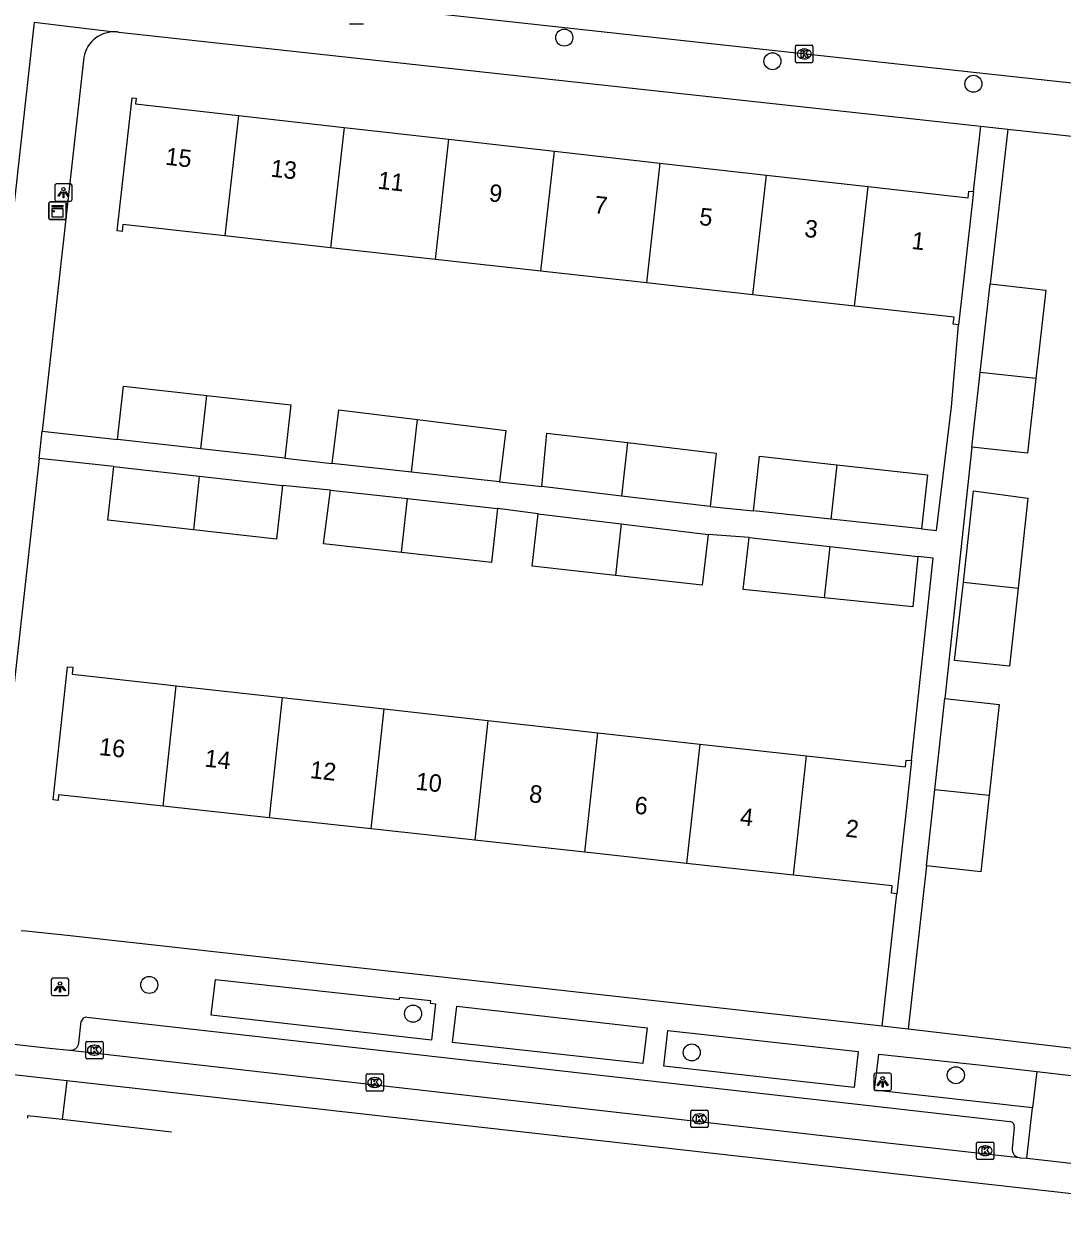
# Model space of a CAD drawing. Extents: x 162026 to 163499, y 387297 to 388169.
# Drawn here: x 162864.3 to 162923.9, y 387328.8 to 387397.1 of the extents above; entities that cross this region are included whole.
import ezdxf

# ---------------------------------------------------------------- set-up
doc = ezdxf.new("R2010")
doc.units = 0
for name, color, linetype in [('IMGEO_Boom', 7, 'Continuous'), ('IMGEO_Groenvoorziening', 7, 'Continuous'), ('IMGEO_Kast', 7, 'Continuous'), ('IMGEO_Kolk', 7, 'Continuous'), ('IMGEO_Lichtpunt', 7, 'Continuous'), ('IMGEO_Pand', 7, 'Continuous'), ('IMGEO_Pand_nummerreeks', 7, 'Continuous'), ('IMGEO_Rijbaan_lokaal_gesloten', 7, 'Continuous'), ('IMGEO_Rijbaan_lokaal_open', 7, 'Continuous'), ('IMGEO_Voetpad_open', 7, 'Continuous')]:
    doc.layers.add(name, color=color, linetype=linetype)

msp = doc.modelspace()

# ---------------------------------------------------------------- linework, layer by layer
at = {"layer": 'IMGEO_Boom'}
for centre in [(162895.341, 387396.326), (162907.286, 387394.973), (162918.819, 387393.677), (162871.52, 387341.931), (162886.659, 387340.282), (162902.654, 387338.054), (162917.811, 387336.747)]:
    msp.add_circle(centre, 0.489, dxfattribs=at)
at = {"layer": 'IMGEO_Groenvoorziening'}
msp.add_lwpolyline([(162922.46, 387336.959), (162922.208, 387334.876)], dxfattribs=at)
at = {"layer": 'IMGEO_Kast'}
for p, q in [((162865.756, 387385.966), (162865.756, 387386.807)), ((162865.756, 387386.807), (162865.756, 387385.966)), ((162865.831, 387386.891), (162866.672, 387386.891)), ((162866.672, 387386.891), (162865.831, 387386.891)), ((162866.756, 387386.816), (162866.756, 387385.975)), ((162866.756, 387385.975), (162866.756, 387386.816)), ((162866.681, 387385.891), (162865.84, 387385.891)), ((162865.84, 387385.891), (162866.681, 387385.891))]:
    msp.add_line(p, q, dxfattribs=at)
for points in [[(162865.951, 387386.681), (162866.551, 387386.681), (162866.551, 387386.596), (162865.951, 387386.596), (162865.951, 387386.681)], [(162865.951, 387386.506), (162866.551, 387386.506), (162866.551, 387386.017), (162865.951, 387386.017), (162865.951, 387386.506)]]:
    msp.add_lwpolyline(points, dxfattribs=at)
msp.add_circle((162866.035, 387386.355), 0.0377, dxfattribs=at)
for centre, start, end in [((162865.834, 387386.813), 92.4484, 184.28452), ((162865.834, 387386.813), 92.4484, 184.28452), ((162866.678, 387386.813), 2.4484, 94.28452), ((162866.678, 387386.813), 2.4484, 94.28452), ((162865.834, 387385.969), 182.4484, 274.28452), ((162865.834, 387385.969), 182.4484, 274.28452), ((162866.678, 387385.969), 272.4484, 4.28452), ((162866.678, 387385.969), 272.4484, 4.28452)]:
    msp.add_arc(centre, 0.0779, start, end, dxfattribs=at)
at = {"layer": 'IMGEO_Kolk'}
for p, q in [((162908.611, 387394.963), (162908.611, 387395.815)), ((162908.686, 387395.889), (162909.538, 387395.889)), ((162909.099, 387395.669), (162909.124, 387395.669)), ((162909.612, 387395.815), (162909.612, 387394.963)), ((162909.538, 387394.889), (162908.686, 387394.889)), ((162909.122, 387395.109), (162909.097, 387395.109)), ((162867.946, 387338.687), (162868.798, 387338.687)), ((162867.871, 387337.761), (162867.871, 387338.613)), ((162868.359, 387338.467), (162868.384, 387338.467)), ((162868.872, 387338.613), (162868.872, 387337.761)), ((162868.798, 387337.687), (162867.946, 387337.687)), ((162868.382, 387337.907), (162868.357, 387337.907)), ((162883.96, 387335.902), (162883.96, 387336.754)), ((162884.035, 387336.828), (162884.887, 387336.828)), ((162884.961, 387336.754), (162884.961, 387335.902)), ((162884.471, 387336.048), (162884.446, 387336.048)), ((162884.448, 387336.608), (162884.473, 387336.608)), ((162884.887, 387335.828), (162884.035, 387335.828)), ((162902.6, 387333.817), (162902.6, 387334.669)), ((162902.675, 387334.743), (162903.527, 387334.743)), ((162903.601, 387334.669), (162903.601, 387333.817)), ((162903.111, 387333.963), (162903.086, 387333.963)), ((162903.088, 387334.523), (162903.113, 387334.523)), ((162903.527, 387333.743), (162902.675, 387333.743)), ((162918.993, 387331.986), (162918.993, 387332.838)), ((162919.068, 387332.912), (162919.92, 387332.912)), ((162919.481, 387332.692), (162919.506, 387332.692)), ((162919.994, 387332.838), (162919.994, 387331.986)), ((162919.92, 387331.912), (162919.068, 387331.912)), ((162919.504, 387332.132), (162919.479, 387332.132))]:
    msp.add_line(p, q, dxfattribs=at)
for points in [[(162908.611, 387394.963), (162908.611, 387395.815)], [(162908.686, 387395.889), (162909.538, 387395.889)], [(162908.932, 387395.589), (162909.055, 387395.589), (162909.055, 387395.438), (162909.185, 387395.589), (162909.349, 387395.589), (162909.203, 387395.438), (162909.356, 387395.189), (162909.204, 387395.189), (162909.119, 387395.353), (162909.055, 387395.286), (162909.055, 387395.189), (162908.932, 387395.189), (162908.932, 387395.589)], [(162909.612, 387395.815), (162909.612, 387394.963)], [(162909.538, 387394.889), (162908.686, 387394.889)], [(162867.946, 387338.687), (162868.798, 387338.687)], [(162867.871, 387337.761), (162867.871, 387338.613)], [(162868.192, 387338.387), (162868.315, 387338.387), (162868.315, 387338.236), (162868.445, 387338.387), (162868.609, 387338.387), (162868.463, 387338.236), (162868.616, 387337.987), (162868.464, 387337.987), (162868.379, 387338.151), (162868.315, 387338.084), (162868.315, 387337.987), (162868.192, 387337.987), (162868.192, 387338.387)], [(162868.872, 387338.613), (162868.872, 387337.761)], [(162868.798, 387337.687), (162867.946, 387337.687)], [(162883.96, 387335.902), (162883.96, 387336.754)], [(162884.035, 387336.828), (162884.887, 387336.828)], [(162884.961, 387336.754), (162884.961, 387335.902)], [(162884.281, 387336.528), (162884.404, 387336.528), (162884.404, 387336.377), (162884.534, 387336.528), (162884.698, 387336.528), (162884.552, 387336.377), (162884.705, 387336.128), (162884.553, 387336.128), (162884.468, 387336.292), (162884.404, 387336.225), (162884.404, 387336.128), (162884.281, 387336.128), (162884.281, 387336.528)], [(162884.887, 387335.828), (162884.035, 387335.828)], [(162902.6, 387333.817), (162902.6, 387334.669)], [(162902.675, 387334.743), (162903.527, 387334.743)], [(162903.601, 387334.669), (162903.601, 387333.817)], [(162902.921, 387334.443), (162903.044, 387334.443), (162903.044, 387334.292), (162903.174, 387334.443), (162903.338, 387334.443), (162903.192, 387334.292), (162903.345, 387334.043), (162903.193, 387334.043), (162903.108, 387334.207), (162903.044, 387334.14), (162903.044, 387334.043), (162902.921, 387334.043), (162902.921, 387334.443)], [(162903.527, 387333.743), (162902.675, 387333.743)], [(162918.993, 387331.986), (162918.993, 387332.838)], [(162919.068, 387332.912), (162919.92, 387332.912)], [(162919.314, 387332.612), (162919.437, 387332.612), (162919.437, 387332.461), (162919.567, 387332.612), (162919.731, 387332.612), (162919.585, 387332.461), (162919.738, 387332.212), (162919.586, 387332.212), (162919.501, 387332.376), (162919.437, 387332.309), (162919.437, 387332.212), (162919.314, 387332.212), (162919.314, 387332.612)], [(162919.994, 387332.838), (162919.994, 387331.986)], [(162919.92, 387331.912), (162919.068, 387331.912)]]:
    msp.add_lwpolyline(points, dxfattribs=at)
for centre, start, end in [((162908.688, 387395.813), 91.55205, 178.44795), ((162908.688, 387395.813), 91.55205, 178.44795), ((162909.536, 387395.813), 1.55205, 88.44795), ((162909.536, 387395.813), 1.55205, 88.44795), ((162908.688, 387394.965), 181.55205, 268.44795), ((162908.688, 387394.965), 181.55205, 268.44795), ((162909.536, 387394.965), 271.55205, 358.44795), ((162909.536, 387394.965), 271.55205, 358.44795), ((162867.948, 387338.611), 91.55205, 178.44795), ((162867.948, 387338.611), 91.55205, 178.44795), ((162868.796, 387338.611), 1.55205, 88.44795), ((162868.796, 387338.611), 1.55205, 88.44795), ((162867.948, 387337.763), 181.55205, 268.44795), ((162867.948, 387337.763), 181.55205, 268.44795), ((162868.796, 387337.763), 271.55205, 358.44795), ((162868.796, 387337.763), 271.55205, 358.44795), ((162884.037, 387336.752), 91.55205, 178.44795), ((162884.037, 387336.752), 91.55205, 178.44795), ((162884.885, 387336.752), 1.55205, 88.44795), ((162884.885, 387336.752), 1.55205, 88.44795), ((162884.037, 387335.904), 181.55205, 268.44795), ((162884.037, 387335.904), 181.55205, 268.44795), ((162884.885, 387335.904), 271.55205, 358.44795), ((162884.885, 387335.904), 271.55205, 358.44795), ((162902.677, 387334.667), 91.55205, 178.44795), ((162902.677, 387334.667), 91.55205, 178.44795), ((162903.525, 387334.667), 1.55205, 88.44795), ((162903.525, 387334.667), 1.55205, 88.44795), ((162902.677, 387333.819), 181.55205, 268.44795), ((162902.677, 387333.819), 181.55205, 268.44795), ((162903.525, 387333.819), 271.55205, 358.44795), ((162903.525, 387333.819), 271.55205, 358.44795), ((162919.07, 387332.836), 91.55205, 178.44795), ((162919.07, 387332.836), 91.55205, 178.44795), ((162919.918, 387332.836), 1.55205, 88.44795), ((162919.918, 387332.836), 1.55205, 88.44795), ((162919.07, 387331.988), 181.55205, 268.44795), ((162919.07, 387331.988), 181.55205, 268.44795), ((162919.918, 387331.988), 271.55205, 358.44795), ((162919.918, 387331.988), 271.55205, 358.44795)]:
    msp.add_arc(centre, 0.0765, start, end, dxfattribs=at)
for centre, major_axis, ratio, start_param, end_param in [((162909.098, 387395.389), (-0.387, 0.002), 0.722429, 4.712389, 7.853982), ((162909.123, 387395.389), (-0.39, 0.002), 0.717154, 1.570796, 4.712389), ((162868.358, 387338.187), (-0.387, 0.002), 0.722429, 4.712389, 7.853982), ((162868.383, 387338.187), (-0.39, 0.002), 0.717154, 1.570796, 4.712389), ((162884.447, 387336.328), (-0.387, 0.002), 0.722429, 4.712389, 7.853982), ((162884.472, 387336.328), (-0.39, 0.002), 0.717154, 1.570796, 4.712389), ((162903.087, 387334.243), (-0.387, 0.002), 0.722429, 4.712389, 7.853982), ((162903.112, 387334.243), (-0.39, 0.002), 0.717154, 1.570796, 4.712389), ((162919.48, 387332.412), (-0.387, 0.002), 0.722429, 4.712389, 7.853982), ((162919.505, 387332.412), (-0.39, 0.002), 0.717154, 1.570796, 4.712389)]:
    msp.add_ellipse(centre, major_axis=major_axis, ratio=ratio, start_param=start_param, end_param=end_param, dxfattribs=at)
at = {"layer": 'IMGEO_Lichtpunt'}
for p, q in [((162883.006, 387397.122), (162883.814, 387397.122)), ((162883.006, 387397.122), (162883.814, 387397.122)), ((162866.998, 387387.928), (162866.19, 387387.928)), ((162866.998, 387387.928), (162866.19, 387387.928)), ((162866.096, 387387.833), (162866.096, 387387.026)), ((162866.096, 387387.833), (162866.096, 387387.026)), ((162867.092, 387387.026), (162867.092, 387387.833)), ((162867.092, 387387.026), (162867.092, 387387.833)), ((162866.19, 387386.932), (162866.998, 387386.932)), ((162866.19, 387386.932), (162866.998, 387386.932)), ((162865.9, 387342.22), (162865.9, 387341.413)), ((162865.9, 387342.22), (162865.9, 387341.413)), ((162866.802, 387342.315), (162865.994, 387342.315)), ((162866.802, 387342.315), (162865.994, 387342.315)), ((162866.896, 387341.413), (162866.896, 387342.22)), ((162866.896, 387341.413), (162866.896, 387342.22)), ((162865.994, 387341.319), (162866.802, 387341.319)), ((162865.994, 387341.319), (162866.802, 387341.319)), ((162913.113, 387336.772), (162913.113, 387335.965)), ((162913.113, 387336.772), (162913.113, 387335.965)), ((162914.015, 387336.867), (162913.207, 387336.867)), ((162914.015, 387336.867), (162913.207, 387336.867)), ((162914.109, 387335.965), (162914.109, 387336.772)), ((162914.109, 387335.965), (162914.109, 387336.772)), ((162913.207, 387335.871), (162914.015, 387335.871)), ((162913.207, 387335.871), (162914.015, 387335.871))]:
    msp.add_line(p, q, dxfattribs=at)
for points in [[(162866.47, 387387.497), (162866.509, 387387.469), (162866.321, 387387.207), (162866.283, 387387.234), (162866.47, 387387.497)], [(162866.572, 387387.449), (162866.619, 387387.449), (162866.619, 387387.127), (162866.572, 387387.127), (162866.572, 387387.449)], [(162866.682, 387387.469), (162866.72, 387387.496), (162866.907, 387387.234), (162866.868, 387387.206), (162866.682, 387387.469)], [(162866.274, 387341.884), (162866.313, 387341.856), (162866.125, 387341.594), (162866.087, 387341.621), (162866.274, 387341.884)], [(162866.376, 387341.836), (162866.423, 387341.836), (162866.423, 387341.514), (162866.376, 387341.514), (162866.376, 387341.836)], [(162866.486, 387341.856), (162866.524, 387341.883), (162866.711, 387341.621), (162866.672, 387341.593), (162866.486, 387341.856)], [(162913.487, 387336.436), (162913.526, 387336.408), (162913.338, 387336.146), (162913.3, 387336.173), (162913.487, 387336.436)], [(162913.589, 387336.388), (162913.636, 387336.388), (162913.636, 387336.066), (162913.589, 387336.066), (162913.589, 387336.388)], [(162913.699, 387336.408), (162913.737, 387336.435), (162913.924, 387336.173), (162913.885, 387336.145), (162913.699, 387336.408)]]:
    msp.add_lwpolyline(points, dxfattribs=at)
for centre in [(162866.595, 387387.631), (162866.399, 387342.018), (162913.612, 387336.57)]:
    msp.add_circle(centre, 0.0994, dxfattribs=at)
for centre, start, end in [((162866.19, 387387.833), 90, 180), ((162866.19, 387387.833), 90, 180), ((162866.998, 387387.833), 0, 90), ((162866.998, 387387.833), 0, 90), ((162866.19, 387387.026), 180, 270), ((162866.19, 387387.026), 180, 270), ((162866.998, 387387.026), 270, 0), ((162866.998, 387387.026), 270, 360), ((162865.994, 387342.22), 90, 180), ((162865.994, 387342.22), 90, 180), ((162866.802, 387342.22), 0, 90), ((162866.802, 387342.22), 0, 90), ((162865.994, 387341.413), 180, 270), ((162865.994, 387341.413), 180, 270), ((162866.802, 387341.413), 270, 0), ((162866.802, 387341.413), 270, 360), ((162913.207, 387336.772), 90, 180), ((162913.207, 387336.772), 90, 180), ((162914.015, 387336.772), 0, 90), ((162914.015, 387336.772), 0, 90), ((162913.207, 387335.965), 180, 270), ((162913.207, 387335.965), 180, 270), ((162914.015, 387335.965), 270, 0), ((162914.015, 387335.965), 270, 360)]:
    msp.add_arc(centre, 0.0946, start, end, dxfattribs=at)
at = {"layer": 'IMGEO_Pand'}
for points in [[(162875.863, 387384.94), (162874.983, 387385.038), (162870.013, 387385.593), (162869.968, 387385.195), (162869.669, 387385.228), (162870.532, 387392.879), (162870.766, 387392.853), (162870.729, 387392.523), (162876.644, 387391.856)], [(162876.644, 387391.856), (162875.863, 387384.94)], [(162876.644, 387391.856), (162882.701, 387391.172)], [(162882.701, 387391.172), (162881.921, 387384.263)], [(162882.701, 387391.172), (162888.722, 387390.493)], [(162887.943, 387383.591), (162888.722, 387390.493)], [(162888.722, 387390.493), (162894.772, 387389.81)], [(162893.994, 387382.915), (162894.772, 387389.81)], [(162894.772, 387389.81), (162900.831, 387389.127)], [(162900.831, 387389.127), (162900.053, 387382.239)], [(162900.831, 387389.127), (162906.94, 387388.437)], [(162906.163, 387381.556), (162906.94, 387388.437)], [(162906.94, 387388.437), (162912.776, 387387.779)], [(162912, 387380.905), (162912.259, 387383.202), (162912.776, 387387.779)], [(162912.776, 387387.779), (162918.511, 387387.132), (162918.554, 387387.517), (162918.827, 387387.486)], [(162918.827, 387387.486), (162918.267, 387382.518), (162917.964, 387379.835)], [(162881.921, 387384.263), (162875.863, 387384.94)], [(162887.943, 387383.591), (162881.921, 387384.263)], [(162893.994, 387382.915), (162887.943, 387383.591)], [(162900.053, 387382.239), (162893.994, 387382.915)], [(162906.163, 387381.556), (162900.053, 387382.239)], [(162919.214, 387377.102), (162919.788, 387382.196)], [(162919.788, 387382.196), (162922.977, 387381.835), (162922.405, 387376.759)], [(162912, 387380.905), (162906.163, 387381.556)], [(162917.964, 387379.835), (162917.666, 387379.869), (162917.711, 387380.267), (162912, 387380.905)], [(162918.732, 387372.817), (162919.214, 387377.102)], [(162922.405, 387376.759), (162919.214, 387377.102)], [(162869.694, 387373.255), (162870.035, 387376.319), (162874.829, 387375.784)], [(162922.405, 387376.759), (162921.921, 387372.458), (162918.732, 387372.817)], [(162874.483, 387372.722), (162874.829, 387375.784)], [(162874.829, 387375.784), (162879.641, 387375.248), (162879.3, 387372.185)], [(162882.022, 387371.867), (162882.404, 387374.952), (162886.916, 387374.394)], [(162886.578, 387371.369), (162886.916, 387374.394)], [(162886.916, 387374.394), (162891.988, 387373.766), (162891.623, 387370.818)], [(162894.059, 387370.543), (162894.331, 387373.616), (162898.96, 387373.072)], [(162874.483, 387372.722), (162869.694, 387373.255)], [(162898.96, 387373.072), (162898.618, 387370.006)], [(162898.96, 387373.072), (162904.063, 387372.471), (162903.703, 387369.408)], [(162879.3, 387372.185), (162874.483, 387372.722)], [(162906.205, 387369.16), (162906.542, 387372.292), (162910.986, 387371.803)], [(162874.054, 387368.068), (162869.14, 387368.615), (162869.483, 387371.692)], [(162869.483, 387371.692), (162874.39, 387371.145)], [(162886.578, 387371.369), (162882.022, 387371.867)], [(162910.986, 387371.803), (162910.638, 387368.683)], [(162910.986, 387371.803), (162916.181, 387371.231), (162915.847, 387368.124)], [(162874.39, 387371.145), (162874.054, 387368.068)], [(162874.39, 387371.145), (162879.17, 387370.613)], [(162891.623, 387370.818), (162886.578, 387371.369)], [(162879.17, 387370.613), (162878.828, 387367.536), (162874.054, 387368.068)], [(162886.003, 387366.763), (162881.527, 387367.254), (162881.927, 387370.34)], [(162881.927, 387370.34), (162886.348, 387369.856)], [(162898.618, 387370.006), (162894.059, 387370.543)], [(162918.242, 387365.054), (162918.827, 387370.298), (162921.946, 387369.891), (162921.383, 387364.716)], [(162886.003, 387366.763), (162886.348, 387369.856)], [(162886.348, 387369.856), (162891.5, 387369.291)], [(162903.703, 387369.408), (162898.618, 387370.006)], [(162891.5, 387369.291), (162891.161, 387366.197), (162886.003, 387366.763)], [(162898.275, 387365.438), (162893.503, 387365.972), (162893.844, 387368.991)], [(162893.844, 387368.991), (162898.605, 387368.404)], [(162910.638, 387368.683), (162906.205, 387369.16)], [(162898.605, 387368.404), (162898.275, 387365.438)], [(162898.605, 387368.404), (162903.604, 387367.788)], [(162915.847, 387368.124), (162910.638, 387368.683)], [(162903.604, 387367.788), (162903.246, 387364.882), (162898.275, 387365.438)], [(162910.25, 387364.163), (162905.608, 387364.637), (162905.944, 387367.625)], [(162905.944, 387367.625), (162910.578, 387367.104)], [(162910.578, 387367.104), (162910.25, 387364.163)], [(162910.578, 387367.104), (162915.629, 387366.536)], [(162915.629, 387366.536), (162915.334, 387363.644), (162910.25, 387364.163)], [(162921.383, 387364.716), (162920.895, 387360.227), (162917.742, 387360.566), (162918.242, 387365.054)], [(162918.242, 387365.054), (162921.383, 387364.716)], [(162872.318, 387352.197), (162866.321, 387352.853), (162866.285, 387352.52), (162865.999, 387352.551), (162866.837, 387360.206), (162867.136, 387360.174), (162867.093, 387359.777), (162872.063, 387359.223), (162873.074, 387359.11)], [(162872.318, 387352.197), (162873.074, 387359.11)], [(162873.074, 387359.11), (162879.154, 387358.433)], [(162879.154, 387358.433), (162878.399, 387351.531)], [(162879.154, 387358.433), (162885.004, 387357.782)], [(162916.601, 387353.159), (162917.172, 387358.381)], [(162917.172, 387358.381), (162920.297, 387358.039), (162919.726, 387352.824)], [(162884.25, 387350.891), (162885.004, 387357.782)], [(162885.004, 387357.782), (162890.96, 387357.118)], [(162890.96, 387357.118), (162890.208, 387350.239)], [(162890.96, 387357.118), (162897.271, 387356.415)], [(162896.52, 387349.549), (162897.271, 387356.415)], [(162897.271, 387356.415), (162903.111, 387355.765)], [(162903.111, 387355.765), (162902.362, 387348.91)], [(162903.111, 387355.765), (162909.238, 387355.082)], [(162908.49, 387348.239), (162909.238, 387355.082)], [(162909.238, 387355.082), (162914.923, 387354.449), (162914.966, 387354.846), (162915.264, 387354.813)], [(162915.264, 387354.813), (162914.97, 387352.129), (162914.426, 387347.158)], [(162916.12, 387348.767), (162916.601, 387353.159)], [(162916.601, 387353.159), (162919.726, 387352.824)], [(162919.726, 387352.824), (162919.245, 387348.425), (162916.12, 387348.767)], [(162878.399, 387351.531), (162872.318, 387352.197)], [(162884.25, 387350.891), (162878.399, 387351.531)], [(162890.208, 387350.239), (162884.25, 387350.891)], [(162896.52, 387349.549), (162890.208, 387350.239)], [(162902.362, 387348.91), (162896.52, 387349.549)], [(162908.49, 387348.239), (162902.362, 387348.91)], [(162914.426, 387347.158), (162914.12, 387347.192), (162914.166, 387347.618), (162908.49, 387348.239)]]:
    msp.add_lwpolyline(points, dxfattribs=at)
at = {"layer": 'IMGEO_Rijbaan_lokaal_gesloten'}
for points in [[(162860.483, 387338.891), (162865.797, 387338.309), (162866.969, 387338.18)], [(162866.969, 387338.18), (162912.856, 387332.986), (162921.447, 387332.016)], [(162934.338, 387328.824), (162866.783, 387336.425)], [(162872.806, 387333.483), (162866.521, 387334.196)], [(162921.447, 387332.016), (162921.499, 387332.011), (162921.877, 387331.982)], [(162921.877, 387331.982), (162934.525, 387330.558)]]:
    msp.add_lwpolyline(points, dxfattribs=at)
at = {"layer": 'IMGEO_Rijbaan_lokaal_open'}
for points in [[(162952.889, 387390.507), (162949.9, 387390.854), (162944.024, 387391.513), (162925.176, 387393.629), (162920.756, 387394.113), (162864.87, 387400.236)], [(162866.783, 387336.425), (162850.632, 387338.244), (162850.813, 387339.957)], [(162866.783, 387336.425), (162866.521, 387334.196)], [(162866.521, 387334.196), (162864.54, 387334.421), (162864.526, 387334.28)]]:
    msp.add_lwpolyline(points, dxfattribs=at)
at = {"layer": 'IMGEO_Voetpad_open'}
for points in [[(162864.906, 387397.224), (162862.589, 387376.256)], [(162864.906, 387397.224), (162869.528, 387396.658)], [(162869.765, 387396.64), (162919.242, 387391.239)], [(162867.741, 387395.026), (162865.374, 387373.735)], [(162918.827, 387387.486), (162919.242, 387391.239)], [(162919.242, 387391.239), (162920.788, 387391.07)], [(162920.788, 387391.07), (162919.788, 387382.196)], [(162920.788, 387391.07), (162941.778, 387388.778)], [(162915.847, 387368.124), (162916.708, 387368.021), (162917.558, 387375.132), (162917.964, 387379.835)], [(162865.2, 387372.168), (162865.374, 387373.735)], [(162865.374, 387373.735), (162869.694, 387373.255)], [(162865.2, 387372.168), (162863.053, 387352.858), (162862.591, 387347.203)], [(162869.483, 387371.692), (162865.2, 387372.168)], [(162879.3, 387372.185), (162882.022, 387371.867)], [(162918.732, 387372.817), (162917.172, 387358.381)], [(162891.623, 387370.818), (162894.059, 387370.543)], [(162881.927, 387370.34), (162879.17, 387370.613)], [(162893.844, 387368.991), (162891.5, 387369.291)], [(162903.703, 387369.408), (162906.205, 387369.16)], [(162905.944, 387367.625), (162903.604, 387367.788)], [(162915.264, 387354.813), (162916.519, 387366.44), (162915.629, 387366.536)], [(162916.12, 387348.767), (162915.074, 387339.39)], [(162913.578, 387339.557), (162914.426, 387347.158)], [(162913.578, 387339.557), (162866.811, 387344.776), (162864.43, 387345.01), (162864.168, 387345.037)], [(162887.718, 387338.769), (162875.08, 387340.189), (162875.313, 387342.253), (162883.932, 387341.307), (162885.868, 387341.094), (162885.892, 387341.236), (162887.655, 387341.047), (162887.64, 387340.892), (162887.948, 387340.846), (162887.718, 387338.769)], [(162867.937, 387340.077), (162913.017, 387334.993), (162920.907, 387334.085)], [(162899.84, 387337.412), (162888.925, 387338.635), (162889.163, 387340.713), (162900.089, 387339.463), (162899.84, 387337.412)], [(162867.487, 387338.609), (162867.621, 387339.834)], [(162915.074, 387339.39), (162913.578, 387339.557)], [(162935.792, 387336.954), (162915.074, 387339.39)], [(162911.977, 387336.044), (162901.049, 387337.267), (162901.285, 387339.323), (162912.21, 387338.104), (162911.977, 387336.044)], [(162922.208, 387334.876), (162913.146, 387335.884), (162913.382, 387337.948), (162919.294, 387337.327), (162922.46, 387336.959)], [(162922.46, 387336.959), (162937.616, 387335.195), (162937.095, 387330.358)], [(162921.877, 387331.982), (162922.208, 387334.876)], [(162921.166, 387333.759), (162921.043, 387332.541)]]:
    msp.add_lwpolyline(points, dxfattribs=at)
for centre, radius, start, end in [((162869.513, 387394.88), 1.778, 89.50449, 175.30407), ((162869.514, 387394.902), 1.756, 81.77584, 89.53768), ((162867.914, 387339.78), 0.298, 85.5986, 169.52106), ((162867.005, 387338.663), 0.485, 265.71041, 353.5517), ((162920.903, 387333.816), 0.269, 347.88922, 89.04356), ((162921.53, 387332.498), 0.489, 174.94279, 260.21548)]:
    msp.add_arc(centre, radius, start, end, dxfattribs=at)

# ---------------------------------------------------------------- texts
at = {"layer": 'IMGEO_Pand_nummerreeks'}
for s, rotation, p in [('15', 353.56283, (162872.415, 387389.032)), ('13', 353.56283, (162878.451, 387388.351)), ('11', 353.56283, (162884.6, 387387.657)), ('9', 353.56283, (162890.979, 387386.937)), ('7', 353.56283, (162897.015, 387386.256)), ('5', 353.56283, (162903.051, 387385.575)), ('3', 353.56283, (162909.087, 387384.894)), ('1', 353.56283, (162915.237, 387384.2)), ('16', 353.75577, (162868.606, 387355.138)), ('14', 353.75577, (162874.661, 387354.475)), ('12', 353.75577, (162880.713, 387353.814)), ('10', 353.75577, (162886.773, 387353.15)), ('8', 353.75577, (162893.286, 387352.438)), ('6', 353.75577, (162899.336, 387351.775)), ('4', 353.75577, (162905.391, 387351.113)), ('2', 353.75577, (162911.444, 387350.451))]:
    msp.add_text(s, height=1, rotation=rotation, dxfattribs=at).set_placement(p)

doc.saveas('drawing.dxf')
